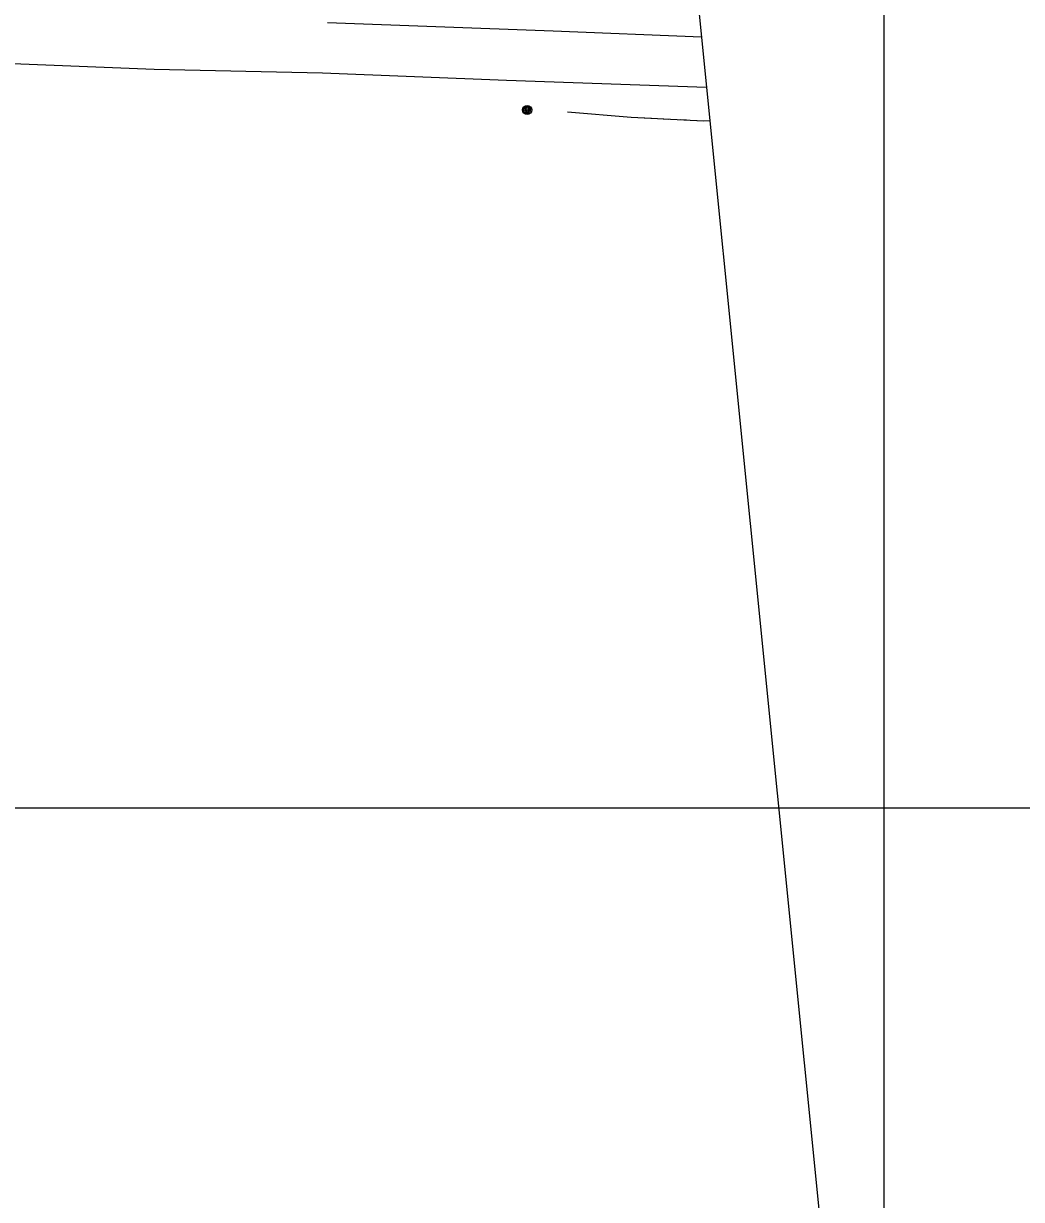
# Model space of a CAD drawing. Extents: x 353423 to 364002, y 127000 to 201942.
# Drawn here: x 363123 to 363560, y 142328 to 142843 of the extents above; entities that cross this region are included whole.
import ezdxf

# ---------------------------------------------------------------- set-up
doc = ezdxf.new("R2010")
doc.units = 0
for name, color, linetype in [('E_DTM_SlopeTop', 7, 'Continuous'), ('E_LAND_BrushLine', 7, 'Continuous'), ('E_LAND_TreeLine', 7, 'Continuous'), ('E_RDWY_Gravel', 7, 'Continuous'), ('E_STRUCT_WingWall', 7, 'Continuous')]:
    doc.layers.add(name, color=color, linetype=linetype)

msp = doc.modelspace()

# ---------------------------------------------------------------- linework, layer by layer
at = {"layer": 'E_DTM_SlopeTop'}
for points in [[(363419.99, 142837.41), (363355.04, 142840.06), (363256.09, 142843.69)], [(363092.44, 142826.94), (363180.21, 142823.42), (363253.92, 142821.85), (363334.57, 142818.54), (363422.17, 142815.6)]]:
    msp.add_lwpolyline(points, dxfattribs=at)
at = {"layer": 'E_LAND_BrushLine'}
for centre, radius in [((363343.6, 142805.57), 2.02), ((363343.58, 142805.57), 1.52), ((363343.62, 142805.58), 1.01), ((363343.61, 142805.58), 0.502)]:
    msp.add_circle(centre, radius, dxfattribs=at)
at = {"layer": 'E_LAND_TreeLine'}
for p, q in [((363500, 141500), (363500, 144000)), ((359500, 142500), (364000, 142500))]:
    msp.add_line(p, q, dxfattribs=at)
at = {"layer": 'E_RDWY_Gravel'}
msp.add_lwpolyline([(363311, 143924.99), (363512.32, 141915.98)], dxfattribs=at)
at = {"layer": 'E_STRUCT_WingWall'}
for points in [[(363361.34, 142804.78), (363389.16, 142802.48), (363398.11, 142802)], [(363361.34, 142804.78), (363389.16, 142802.48), (363417.87, 142800.96), (363423.66, 142800.76)], [(363403.19, 142801.73), (363405.73, 142801.6)], [(363410.81, 142801.33), (363413.35, 142801.19)], [(363418.43, 142800.93), (363420.98, 142800.85)]]:
    msp.add_lwpolyline(points, dxfattribs=at)

doc.saveas('drawing.dxf')
